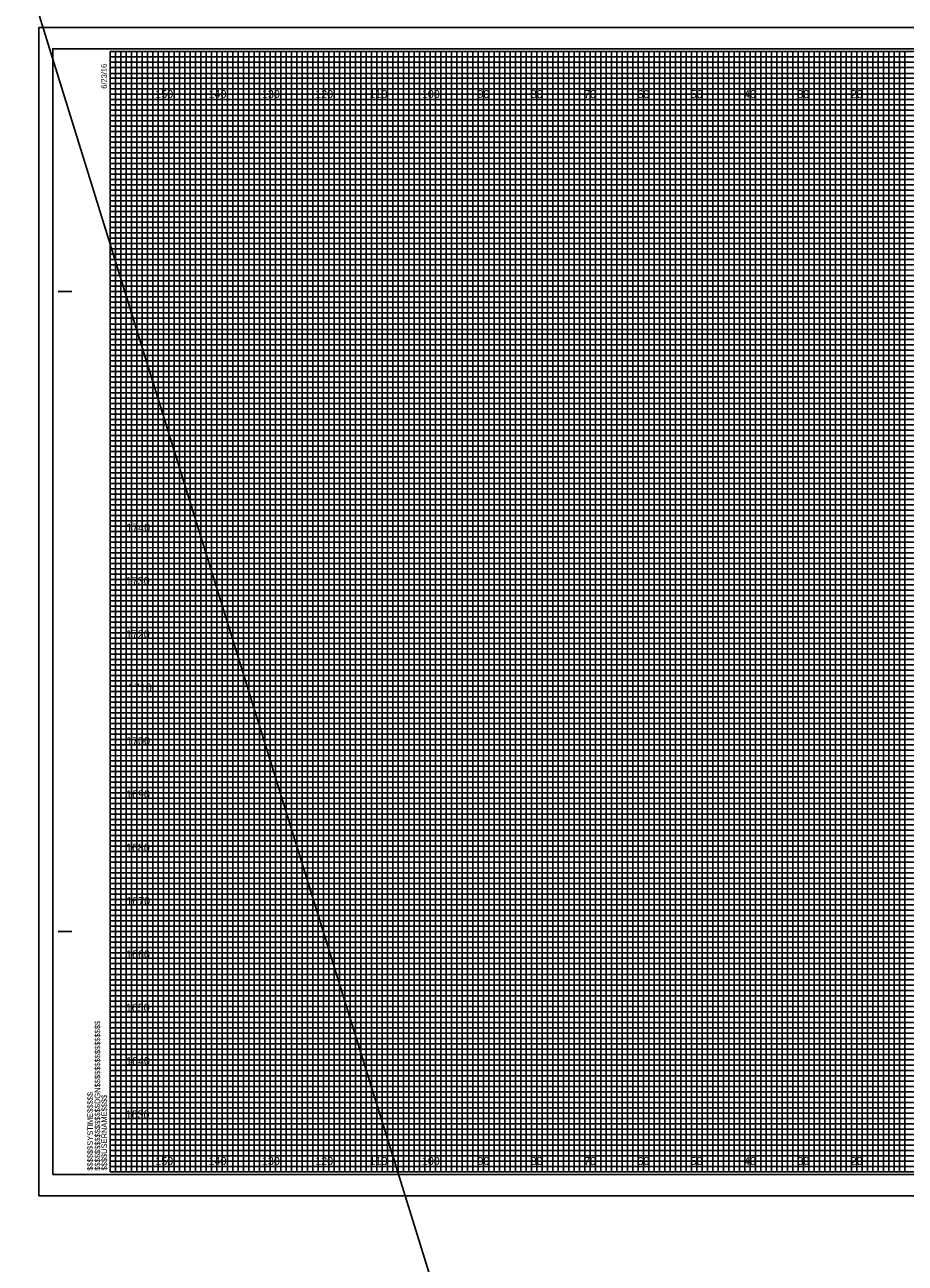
# Model space of a CAD drawing. Extents: x -419 to 4739, y -630 to 13534.
# Drawn here: x 1537.2 to 1702.3, y -37.5 to 194.7 of the extents above; entities that cross this region are included whole.
import ezdxf

# ---------------------------------------------------------------- set-up
doc = ezdxf.new("R2010")
doc.units = 0
for name, color, linetype in [('Old_Level_62', 7, 'Continuous'), ('Pattern 1', 7, 'Continuous'), ('Pattern 18', 7, 'Continuous'), ('Pattern 4', 7, 'Continuous'), ('Pattern 5', 7, 'Continuous'), ('Prop Dimension', 7, 'Continuous'), ('Prop Horizontal Alignment', 7, 'Continuous'), ('Raster_Level_0', 7, 'Continuous'), ('Scratch_Level_0', 7, 'Continuous'), ('Scratch_Level_3', 7, 'Continuous'), ('Scratch_Level_5', 7, 'Continuous')]:
    doc.layers.add(name, color=color, linetype=linetype)

msp = doc.modelspace()

# ---------------------------------------------------------------- linework, layer by layer
at = {"layer": 'Old_Level_62'}
for p, q in [((1543.4, 144.66), (1545.9, 144.66)), ((1543.5, 144.66), (1546, 144.66)), ((1543.4, 24.66), (1545.9, 24.66)), ((1543.5, 24.66), (1546, 24.66)), ((1553.2, -20.34), (1553.2, -20.34)), ((1553.2, -20.34), (1553.2, -20.34)), ((1553.2, -20.34), (1553.2, -20.34)), ((1553.2, -20.34), (1553.2, -20.34)), ((1553.2, -20.34), (1553.2, -20.34)), ((1553.2, -20.34), (1553.2, -20.34)), ((1553.2, -20.34), (1553.2, -20.34))]:
    msp.add_line(p, q, dxfattribs=at)
msp.add_lwpolyline([(1873.2, 189.66), (1553.2, 189.66), (1553.2, -20.34), (1873.2, -20.34)], close=True, dxfattribs=at)
at = {"layer": 'Pattern 18'}
msp.add_line((-76.07, 5407.18), (1796.19, -630.13), dxfattribs=at)
msp.add_lwpolyline([(1539.8, -24.84), (1876.5, -24.84), (1876.5, 194.16), (1539.8, 194.16)], close=True, dxfattribs=at)
at = {"layer": 'Pattern 4'}
for p, q in [((1553.2, 188.66), (1813.2, 188.66)), ((1813.2, 187.64), (1553.2, 187.64)), ((1553.2, 187.64), (1553.2, 186.66)), ((1553.2, 186.66), (1813.2, 186.66)), ((1813.2, 185.55), (1553.2, 185.55)), ((1553.2, 185.55), (1553.2, 183.66)), ((1553.2, 183.66), (1873.2, 183.66))]:
    msp.add_line(p, q, dxfattribs=at)
for points in [[(1553.2, 182.66), (1823.2, 182.66), (1873.2, 182.66), (1873.2, 181.66), (1553.2, 181.66)], [(1553.2, 180.66), (1873.2, 180.66), (1873.2, 178.66), (1553.2, 178.66)], [(1553.2, 177.66), (1873.2, 177.66), (1873.2, 176.66), (1553.2, 176.64)], [(1553.2, 175.66), (1873.2, 175.66), (1873.2, 173.66), (1553.2, 173.66)], [(1553.2, 172.66), (1873.2, 172.66), (1873.2, 171.66), (1553.2, 171.66)], [(1553.2, 170.66), (1873.2, 170.66), (1873.2, 168.66), (1553.2, 168.66)], [(1553.2, 167.66), (1873.2, 167.66), (1873.2, 166.66), (1553.2, 166.66)], [(1553.2, 165.66), (1873.2, 165.66), (1873.2, 163.66), (1553.2, 163.66)], [(1553.2, 162.66), (1873.2, 162.66), (1873.2, 161.66), (1553.2, 161.66)], [(1553.2, 160.66), (1873.2, 160.66), (1873.2, 158.66), (1553.2, 158.66)], [(1553.2, 157.66), (1873.2, 157.66), (1873.2, 156.66), (1553.2, 156.66)], [(1553.2, 155.66), (1873.2, 155.66), (1873.2, 153.61), (1873.2, 152.66), (1873.2, 151.66), (1553.2, 151.66)], [(1553.2, 153.66), (1873.2, 153.66), (1873.2, 152.66), (1553.2, 152.66)], [(1553.2, 150.66), (1873.2, 150.66), (1873.2, 148.66), (1553.2, 148.69)], [(1553.2, 148.69), (1873.2, 148.66), (1873.2, 147.66), (1553.2, 147.66)], [(1553.2, 146.66), (1873.2, 146.66), (1873.2, 145.66), (1553.2, 145.66)], [(1553.2, 143.66), (1873.2, 143.66), (1873.2, 142.66), (1553.2, 142.66)], [(1553.2, 141.66), (1873.2, 141.66), (1873.2, 140.66), (1553.2, 140.66)], [(1553.13, 138.55), (1873.2, 138.55), (1873.2, 137.54), (1553.13, 137.54)], [(1553.2, 136.66), (1873.2, 136.66), (1873.2, 135.66), (1553.2, 135.66)], [(1553.2, 133.66), (1873.2, 133.66), (1873.2, 132.66), (1553.2, 132.66)], [(1553.2, 131.66), (1873.2, 131.66), (1873.2, 130.66), (1553.2, 130.66)], [(1553.2, 128.66), (1873.2, 128.66), (1873.2, 127.66), (1553.2, 127.66)], [(1553.2, 126.66), (1873.2, 126.66), (1873.2, 125.66), (1553.2, 125.66)], [(1553.2, 123.66), (1873.2, 123.66), (1873.2, 122.66), (1553.2, 122.66)], [(1553.2, 121.66), (1873.2, 121.66), (1873.2, 120.66), (1553.2, 120.66)], [(1553.2, 118.66), (1873.2, 118.66), (1873.19, 117.64), (1553.2, 117.66)], [(1553.2, 116.66), (1873.2, 116.66), (1873.2, 115.66), (1553.2, 115.66)], [(1553.2, 113.66), (1873.2, 113.66), (1873.2, 112.66), (1553.2, 112.66)], [(1553.2, 111.66), (1873.2, 111.66), (1873.2, 110.66), (1553.2, 110.66)], [(1553.2, 108.66), (1873.2, 108.66), (1873.2, 107.66), (1553.2, 107.66)], [(1553.2, 106.66), (1873.2, 106.66), (1873.2, 105.66), (1553.2, 105.66)], [(1553.2, 103.66), (1873.2, 103.66), (1873.2, 102.66), (1553.2, 102.66)], [(1553.2, 101.66), (1873.2, 101.66), (1873.2, 100.66), (1553.2, 100.66)], [(1553.2, 98.66), (1873.2, 98.66), (1873.2, 97.66), (1553.2, 97.66)], [(1553.2, 96.65), (1873.27, 96.57), (1873.2, 95.66), (1553.2, 95.66)], [(1553.2, 93.66), (1873.2, 93.66), (1873.2, 92.66), (1553.2, 92.66)], [(1553.2, 91.66), (1873.2, 91.66), (1873.2, 90.66), (1553.2, 90.66)], [(1553.2, 88.66), (1873.2, 88.66), (1873.2, 87.66), (1553.2, 87.66)], [(1553.2, 86.66), (1873.2, 86.66), (1873.2, 85.66), (1553.2, 85.66)], [(1553.2, 83.66), (1873.2, 83.66), (1873.2, 82.66), (1553.2, 82.66)], [(1553.2, 81.66), (1873.2, 81.66), (1873.2, 80.66), (1553.2, 80.66)], [(1553.2, 78.66), (1873.2, 78.66), (1873.2, 77.66), (1553.2, 77.66)], [(1553.2, 76.66), (1873.2, 76.66), (1873.2, 75.66), (1553.2, 75.66)], [(1553.2, 73.66), (1873.2, 73.66), (1873.2, 72.66), (1553.2, 72.66)], [(1553.2, 71.66), (1873.2, 71.66), (1873.2, 70.66), (1553.2, 70.66)], [(1553.2, 68.66), (1873.2, 68.66), (1873.2, 67.66), (1553.2, 67.66)], [(1553.2, 66.66), (1873.2, 66.66), (1873.2, 65.66), (1553.2, 65.66)], [(1553.2, 63.66), (1873.2, 63.66), (1873.2, 62.66), (1553.2, 62.66)], [(1553.2, 61.66), (1873.2, 61.66), (1873.2, 60.66), (1553.2, 60.66)], [(1553.2, 58.66), (1873.2, 58.66), (1873.19, 57.64), (1553.2, 57.66)], [(1553.2, 56.66), (1873.2, 56.66), (1873.2, 55.66), (1553.2, 55.66)], [(1553.2, 53.66), (1873.2, 53.66), (1873.2, 52.66), (1553.2, 52.66)], [(1553.2, 51.66), (1873.2, 51.66), (1873.2, 50.66), (1553.2, 50.66)], [(1553.2, 48.66), (1873.2, 48.66), (1873.2, 47.66), (1553.2, 47.66)], [(1553.2, 46.66), (1873.2, 46.66), (1873.2, 45.66), (1553.2, 45.66)], [(1553.2, 43.66), (1873.2, 43.66), (1873.2, 42.66), (1553.2, 42.66)], [(1553.2, 41.66), (1873.2, 41.66), (1873.2, 40.66), (1553.2, 40.66)], [(1553.2, 38.66), (1873.2, 38.66), (1873.2, 37.66), (1553.2, 37.66)], [(1553.2, 36.65), (1873.27, 36.57), (1873.2, 35.66), (1553.2, 35.66)], [(1553.2, 33.66), (1873.2, 33.66), (1873.2, 32.66), (1553.2, 32.66)], [(1553.2, 31.66), (1873.2, 31.66), (1873.2, 30.66), (1553.2, 30.66)], [(1553.2, 28.66), (1873.2, 28.66), (1873.2, 27.66), (1553.2, 27.66)], [(1553.2, 26.66), (1873.2, 26.66), (1873.2, 25.66), (1553.2, 25.66)], [(1553.2, 23.66), (1873.2, 23.66), (1873.2, 22.66), (1553.2, 22.66)], [(1553.2, 21.66), (1873.2, 21.66), (1873.2, 20.66), (1553.2, 20.66)], [(1553.2, 18.66), (1873.2, 18.66), (1873.2, 17.66), (1553.2, 17.66)], [(1553.2, 16.66), (1873.2, 16.66), (1873.2, 15.66), (1553.2, 15.66)], [(1553.2, 13.66), (1873.2, 13.66), (1873.2, 12.66), (1553.2, 12.66)], [(1553.2, 11.66), (1873.2, 11.66), (1873.2, 10.66), (1553.2, 10.66)], [(1553.2, 8.66), (1873.2, 8.66), (1873.2, 7.66), (1553.2, 7.66)], [(1553.2, 6.66), (1873.2, 6.66), (1873.2, 5.66), (1553.2, 5.66)], [(1553.2, 3.66), (1873.2, 3.66), (1873.2, 2.66), (1553.2, 2.66)], [(1553.2, 1.66), (1873.2, 1.66), (1873.2, 0.66), (1553.2, 0.66)], [(1553.2, -1.34), (1873.2, -1.34), (1873.2, -2.34), (1553.2, -2.34)], [(1553.2, -3.34), (1873.2, -3.34), (1873.2, -4.34), (1553.2, -4.34)], [(1553.2, -6.34), (1873.2, -6.34), (1873.2, -7.34), (1553.2, -7.34)], [(1553.2, -8.34), (1873.2, -8.34), (1873.2, -9.34), (1553.2, -9.34)], [(1553.2, -11.34), (1873.2, -11.34), (1873.2, -12.34), (1553.2, -12.34)], [(1553.2, -13.34), (1873.2, -13.34), (1873.2, -14.34), (1553.2, -14.34)], [(1553.2, -16.34), (1873.2, -16.34), (1873.2, -17.34), (1553.2, -17.34)], [(1553.2, -18.34), (1873.2, -18.34), (1873.2, -19.34), (1553.2, -19.34)]]:
    msp.add_lwpolyline(points, dxfattribs=at)
at = {"layer": 'Pattern 5'}
for p, q in [((1876.5, 194.16), (1539.8, 194.16)), ((1539.8, 194.16), (1539.8, -24.84)), ((1539.8, -24.84), (1876.5, -24.84))]:
    msp.add_line(p, q, dxfattribs=at)
at = {"layer": 'Prop Dimension'}
for points in [[(1553.2, -20.34), (1554.2, -20.34), (1554.2, 189.66), (1555.2, 189.66), (1555.2, -20.34)], [(1555.2, -20.34), (1556.2, -20.34), (1556.2, 189.66), (1557.2, 189.66), (1557.2, -20.34)], [(1558.2, -20.34), (1559.2, -20.34), (1559.2, 189.66), (1560.2, 189.66), (1560.2, -20.34)], [(1560.2, -20.34), (1561.2, -20.34), (1561.2, 189.66), (1562.2, 189.66), (1562.2, -20.34)], [(1563.2, -20.34), (1564.2, -20.34), (1564.2, 189.66), (1565.2, 189.66), (1565.2, -20.34)], [(1565.2, -20.34), (1566.2, -20.34), (1566.2, 189.66), (1567.2, 189.66), (1567.2, -20.34)], [(1568.2, -20.34), (1569.2, -20.34), (1569.2, 189.66), (1570.2, 189.66), (1570.2, -20.34)], [(1570.2, -20.34), (1571.2, -20.34), (1571.2, 189.66), (1572.2, 189.66), (1572.2, -20.34)], [(1573.2, -20.34), (1574.2, -20.34), (1574.2, 189.66), (1575.2, 189.66), (1575.2, -20.34)], [(1575.2, -20.34), (1576.2, -20.34), (1576.2, 189.66), (1577.2, 189.66), (1577.2, -20.34)], [(1578.2, -20.34), (1579.2, -20.34), (1579.2, 189.66), (1580.2, 189.66), (1580.2, -20.34)], [(1580.2, -20.34), (1581.2, -20.34), (1581.2, 189.66), (1582.2, 189.66), (1582.2, -20.34)], [(1583.2, -20.34), (1584.2, -20.34), (1584.2, 189.66), (1585.2, 189.66), (1585.2, -20.34)], [(1585.2, -20.34), (1586.2, -20.34), (1586.2, 189.66), (1587.2, 189.66), (1587.2, -20.34)], [(1588.2, -20.34), (1589.2, -20.34), (1589.2, 189.66), (1590.2, 189.66), (1590.2, -20.34)], [(1590.2, -20.34), (1591.2, -20.34), (1591.2, 189.66), (1592.2, 189.66), (1592.2, -20.34)], [(1593.2, -20.34), (1594.2, -20.34), (1594.2, 189.66), (1595.2, 189.66), (1595.2, -20.34)], [(1595.2, -20.34), (1596.2, -20.34), (1596.2, 189.66), (1597.2, 189.66), (1597.2, -20.34)], [(1598.2, -20.34), (1599.2, -20.34), (1599.2, 189.66), (1600.2, 189.66), (1600.2, -20.34)], [(1600.2, -20.34), (1601.2, -20.34), (1601.2, 189.66), (1602.2, 189.66), (1602.2, -20.34)], [(1603.2, -20.34), (1604.2, -20.34), (1604.2, 189.66), (1605.2, 189.66), (1605.2, -20.34)], [(1605.2, -20.34), (1606.2, -20.34), (1606.2, 189.66), (1607.2, 189.66), (1607.2, -20.34)], [(1608.2, -20.34), (1609.2, -20.34), (1609.2, 189.66), (1610.2, 189.66), (1610.2, -20.34)], [(1610.2, -20.34), (1611.2, -20.34), (1611.2, 189.66), (1612.2, 189.66), (1612.2, -20.34)], [(1613.2, -20.34), (1614.2, -20.34), (1614.2, 189.66), (1615.2, 189.66), (1615.2, -20.34)], [(1615.2, -20.34), (1616.2, -20.34), (1616.2, 189.66), (1617.2, 189.66), (1617.2, -20.34)], [(1618.2, -20.34), (1619.2, -20.34), (1619.2, 189.66), (1620.2, 189.66), (1620.2, -20.34)], [(1620.2, -20.34), (1621.2, -20.34), (1621.2, 189.66), (1622.2, 189.66), (1622.2, -20.34)], [(1623.2, -20.34), (1624.2, -20.34), (1624.2, 189.66), (1625.2, 189.66), (1625.2, -20.34)], [(1625.2, -20.34), (1626.2, -20.34), (1626.2, 189.66), (1627.2, 189.66), (1627.2, -20.34)], [(1628.2, -20.34), (1629.2, -20.34), (1629.2, 189.66), (1630.2, 189.66), (1630.2, -20.34)], [(1630.2, -20.34), (1631.2, -20.34), (1631.2, 189.66), (1632.2, 189.66), (1632.2, -20.34)], [(1633.2, -20.34), (1634.2, -20.34), (1634.2, 189.66), (1635.2, 189.66), (1635.2, -20.34)], [(1635.2, -20.34), (1636.2, -20.34), (1636.2, 189.66), (1637.2, 189.66), (1637.2, -20.34)], [(1638.2, -20.34), (1639.2, -20.34), (1639.2, 189.66), (1640.2, 189.66), (1640.2, -20.34)], [(1640.2, -20.34), (1641.2, -20.34), (1641.2, 189.66), (1642.2, 189.66), (1642.2, -20.34)], [(1643.2, -20.34), (1644.2, -20.34), (1644.2, 189.66), (1645.2, 189.66), (1645.2, -20.34)], [(1645.2, -20.34), (1646.2, -20.34), (1646.2, 189.66), (1647.2, 189.66), (1647.2, -20.34)], [(1648.2, -20.34), (1649.2, -20.34), (1649.2, 189.66), (1650.2, 189.66), (1650.2, -20.34)], [(1650.2, -20.34), (1651.2, -20.34), (1651.2, 189.66), (1652.2, 189.66), (1652.2, -20.34)], [(1653.2, -20.34), (1654.2, -20.34), (1654.2, 189.66), (1655.2, 189.66), (1655.2, -20.34)], [(1655.2, -20.34), (1656.2, -20.34), (1656.2, 189.66), (1657.2, 189.66), (1657.2, -20.34)], [(1658.2, -20.34), (1659.2, -20.34), (1659.2, 189.66), (1660.2, 189.66), (1660.2, -20.34)], [(1660.2, -20.34), (1661.2, -20.34), (1661.2, 189.66), (1662.2, 189.66), (1662.2, -20.34)], [(1663.2, -20.34), (1664.2, -20.34), (1664.2, 189.66), (1665.2, 189.66), (1665.2, -20.34)], [(1665.2, -20.34), (1666.2, -20.34), (1666.2, 189.66), (1667.2, 189.66), (1667.2, -20.34)], [(1668.2, -20.34), (1669.2, -20.34), (1669.2, 189.66), (1670.2, 189.66), (1670.2, -20.34)], [(1670.2, -20.34), (1671.2, -20.34), (1671.2, 189.66), (1672.2, 189.66), (1672.2, -20.34)], [(1673.2, -20.34), (1674.2, -20.34), (1674.2, 189.66), (1675.2, 189.66), (1675.2, -20.34)], [(1675.2, -20.34), (1676.2, -20.34), (1676.2, 189.66), (1677.2, 189.66), (1677.2, -20.34)], [(1678.2, -20.34), (1679.2, -20.34), (1679.2, 189.66), (1680.2, 189.66), (1680.2, -20.34)], [(1680.2, -20.34), (1681.2, -20.34), (1681.2, 189.66), (1682.2, 189.66), (1682.2, -20.34)], [(1683.2, -20.34), (1684.2, -20.34), (1684.2, 189.66), (1685.2, 189.66), (1685.2, -20.34)], [(1685.2, -20.34), (1686.2, -20.34), (1686.2, 189.66), (1687.2, 189.66), (1687.2, -20.34)], [(1688.2, -20.34), (1689.2, -20.34), (1689.2, 189.66), (1690.2, 189.66), (1690.2, -20.34)], [(1690.2, -20.34), (1691.2, -20.34), (1691.2, 189.66), (1692.2, 189.66), (1692.2, -20.34)], [(1693.2, -20.34), (1694.2, -20.34), (1694.2, 189.66), (1695.2, 189.66), (1695.2, -20.34)], [(1695.2, -20.34), (1696.2, -20.34), (1696.2, 189.66), (1697.2, 189.66), (1697.2, -20.34)], [(1698.2, -20.34), (1699.2, -20.34), (1699.2, 189.66), (1700.2, 189.66), (1700.2, -20.34)], [(1700.2, -20.34), (1701.2, -20.34), (1701.2, 189.66), (1702.2, 189.66), (1702.2, -20.34)]]:
    msp.add_lwpolyline(points, dxfattribs=at)
at = {"layer": 'Prop Horizontal Alignment'}
for points in [[(1553.2, 189.66), (1558.2, 189.66), (1558.2, -20.34), (1568.2, -20.34), (1568.2, 189.66), (1578.2, 189.66), (1578.2, -20.34), (1588.2, -20.34), (1588.2, 189.66), (1598.2, 189.66), (1598.2, -20.34), (1608.2, -20.34), (1608.2, 189.66), (1618.2, 189.66), (1618.2, -20.34), (1628.2, -20.34), (1628.2, 189.66), (1638.2, 189.66), (1638.2, -20.34), (1648.2, -20.34), (1648.2, 189.66), (1658.2, 189.66), (1658.2, -20.34), (1668.2, -20.34), (1668.2, 189.66), (1678.2, 189.66), (1678.2, -20.34), (1688.2, -20.34), (1688.2, 189.66), (1698.2, 189.66), (1698.2, -20.34), (1708.2, -20.34)], [(1553.2, 184.66), (1828.2, 184.66)], [(1553.2, 164.66), (1873.2, 164.66), (1873.2, 174.66), (1553.2, 174.66)], [(1553.2, 144.66), (1873.2, 144.66), (1873.2, 154.66), (1553.2, 154.66)], [(1553.2, 124.66), (1873.2, 124.66), (1873.2, 134.66), (1553.2, 134.66)], [(1553.2, 104.66), (1873.2, 104.66), (1873.2, 114.66), (1553.2, 114.66)], [(1553.2, 84.66), (1873.2, 84.66), (1873.2, 94.66), (1553.2, 94.66)], [(1553.2, 64.66), (1873.2, 64.66), (1873.2, 74.66), (1553.2, 74.66)], [(1553.2, 44.66), (1873.2, 44.66), (1873.2, 54.66), (1553.2, 54.66)], [(1553.2, 24.66), (1873.2, 24.66), (1873.2, 34.66), (1553.2, 34.66)], [(1553.2, 4.66), (1873.2, 4.66), (1873.2, 14.66), (1553.2, 14.66)], [(1553.2, -15.34), (1873.2, -15.34), (1873.2, -5.34), (1553.2, -5.34)]]:
    msp.add_lwpolyline(points, dxfattribs=at)
at = {"layer": 'Scratch_Level_0'}
for p, q in [((1563.2, -20.34), (1563.2, 189.66)), ((1573.2, -20.34), (1573.2, 189.66)), ((1583.2, -20.34), (1583.2, 189.66)), ((1593.2, -20.34), (1593.2, 189.66)), ((1603.2, -20.34), (1603.2, 189.66)), ((1613.2, -20.34), (1613.2, 189.66)), ((1623.2, -20.34), (1623.2, 189.66)), ((1633.2, -20.34), (1633.2, 189.66)), ((1643.2, -20.34), (1643.2, 189.66)), ((1653.2, -20.34), (1653.2, 189.66)), ((1663.2, -20.34), (1663.2, 189.66)), ((1673.2, -20.34), (1673.2, 189.66)), ((1683.2, -20.34), (1683.2, 189.66)), ((1693.2, -20.34), (1693.2, 189.66)), ((1553.2, 179.66), (1873.2, 179.66)), ((1553.2, 169.66), (1873.2, 169.66)), ((1553.2, 159.66), (1873.2, 159.66)), ((1553.2, 149.66), (1873.2, 149.66)), ((1553.2, 139.66), (1873.2, 139.66)), ((1553.2, 129.66), (1873.2, 129.66)), ((1553.2, 119.66), (1873.2, 119.66)), ((1553.2, 109.66), (1873.2, 109.66)), ((1553.2, 99.66), (1873.2, 99.66)), ((1553.2, 89.66), (1873.2, 89.66)), ((1553.2, 79.66), (1873.2, 79.66)), ((1553.2, 69.66), (1873.2, 69.66)), ((1553.2, 59.66), (1873.2, 59.66)), ((1553.2, 49.66), (1873.2, 49.66)), ((1553.2, 39.66), (1873.2, 39.66)), ((1553.2, 29.66), (1873.2, 29.66)), ((1553.2, 19.66), (1873.2, 19.66)), ((1553.2, 9.66), (1873.2, 9.66)), ((1553.2, -0.34), (1873.2, -0.34)), ((1553.2, -10.34), (1873.2, -10.34))]:
    msp.add_line(p, q, dxfattribs=at)
at = {"layer": 'Scratch_Level_3'}
for p, q in [((1563.2, 189.66), (1553.2, 189.66)), ((1563.2, -20.34), (1563.2, 189.66)), ((1583.2, 189.66), (1573.2, 189.66)), ((1573.2, 189.66), (1573.2, -20.34)), ((1583.2, -20.34), (1583.2, 189.66)), ((1603.2, 189.66), (1593.2, 189.66)), ((1593.2, 189.66), (1593.2, -20.34)), ((1603.2, -20.34), (1603.2, 189.66)), ((1623.2, 189.66), (1613.2, 189.66)), ((1613.2, 189.66), (1613.2, -20.34)), ((1623.2, -20.34), (1623.2, 189.66)), ((1643.2, 189.66), (1633.2, 189.66)), ((1633.2, 189.66), (1633.2, -20.34)), ((1643.2, -20.34), (1643.2, 189.66)), ((1663.2, 189.66), (1653.2, 189.66)), ((1653.2, 189.66), (1653.2, -20.34)), ((1663.2, -20.34), (1663.2, 189.66)), ((1683.2, 189.66), (1673.2, 189.66)), ((1673.2, 189.66), (1673.2, -20.34)), ((1683.2, -20.34), (1683.2, 189.66)), ((1703.2, 189.66), (1693.2, 189.66)), ((1693.2, 189.66), (1693.2, -20.34)), ((1573.2, -20.34), (1563.2, -20.34)), ((1593.2, -20.34), (1583.2, -20.34)), ((1613.2, -20.34), (1603.2, -20.34)), ((1633.2, -20.34), (1623.2, -20.34)), ((1653.2, -20.34), (1643.2, -20.34)), ((1673.2, -20.34), (1663.2, -20.34)), ((1693.2, -20.34), (1683.2, -20.34))]:
    msp.add_line(p, q, dxfattribs=at)
for points in [[(1553.2, 179.66), (1873.2, 179.66), (1873.2, 169.66), (1553.2, 169.66)], [(1553.2, 159.66), (1873.2, 159.66), (1873.2, 149.66), (1553.2, 149.66)], [(1553.2, 139.66), (1873.2, 139.66), (1873.2, 129.66), (1553.2, 129.66)], [(1553.2, 119.66), (1873.2, 119.66), (1873.2, 109.66), (1553.2, 109.66)], [(1553.2, 99.66), (1873.2, 99.66), (1873.2, 89.66), (1553.2, 89.66)], [(1553.2, 79.66), (1873.2, 79.66), (1873.2, 69.66), (1553.2, 69.66)], [(1553.2, 59.66), (1873.2, 59.66), (1873.2, 49.66), (1553.2, 49.66)], [(1553.2, 39.66), (1873.2, 39.66), (1873.2, 29.66), (1553.2, 29.66)], [(1553.2, 19.66), (1873.2, 19.66), (1873.2, 9.66), (1553.2, 9.66)], [(1553.2, -0.34), (1873.2, -0.34), (1873.2, -10.34), (1553.2, -10.34)]]:
    msp.add_lwpolyline(points, dxfattribs=at)
at = {"layer": 'Scratch_Level_5'}
msp.add_lwpolyline([(1542.4, -20.84), (1875.6, -20.84), (1875.6, 190.16), (1542.4, 190.16)], close=True, dxfattribs=at)

# ---------------------------------------------------------------- texts
at = {"layer": 'Old_Level_62'}
for s, p in [('6/23/16', (1552.55, 182.66)), ('$$$$$$$$$$$$$$$$DGN$$$$$$$$$$$$$$$$', (1551.32, -20.16)), ('$$$$$$SYSTIME$$$$$', (1549.94, -20.16)), ('$$$$USERNAME$$$$', (1552.58, -20.11))]:
    msp.add_text(s, height=1.05, rotation=90, dxfattribs=at).set_placement(p)
at = {"layer": 'Pattern 1'}
for s, p in [('1740', (1556.2, 99.66)), ('1730', (1556.12, 89.66)), ('1720', (1556.13, 79.66)), ('1710', (1556.51, 69.66)), ('1700', (1556.18, 59.66)), ('1690', (1556.17, 49.66)), ('1680', (1556.14, 39.66)), ('1670', (1556.2, 29.66)), ('1660', (1556.17, 19.66)), ('1650', (1556.12, 9.66)), ('1640', (1556.17, -0.34)), ('1630', (1556.08, -10.34))]:
    msp.add_text(s, height=1.5, dxfattribs=at).set_placement(p)
at = {"layer": 'Raster_Level_0'}
for s, p in [('150', (1561.64, 180.91)), ('140', (1571.64, 180.91)), ('130', (1581.64, 180.91)), ('120', (1591.64, 180.91)), ('110', (1601.82, 180.91)), ('100', (1611.64, 180.91)), ('90', (1622.06, 180.91)), ('80', (1632.06, 180.91)), ('70', (1642.06, 180.91)), ('60', (1652.06, 180.91)), ('50', (1662.06, 180.91)), ('40', (1672.06, 180.91)), ('30', (1682.06, 180.91)), ('20', (1692.06, 180.91)), ('150', (1561.64, -19.09)), ('140', (1571.64, -19.09)), ('130', (1581.64, -19.09)), ('120', (1591.64, -19.09)), ('110', (1601.82, -19.09)), ('100', (1611.64, -19.09)), ('90', (1622.06, -19.09)), ('80', (1632.06, -19.09)), ('70', (1642.06, -19.09)), ('60', (1652.06, -19.09)), ('50', (1662.06, -19.09)), ('40', (1672.06, -19.09)), ('30', (1682.06, -19.09)), ('20', (1692.06, -19.09))]:
    msp.add_text(s, height=1.5, dxfattribs=at).set_placement(p)

doc.saveas('drawing.dxf')
